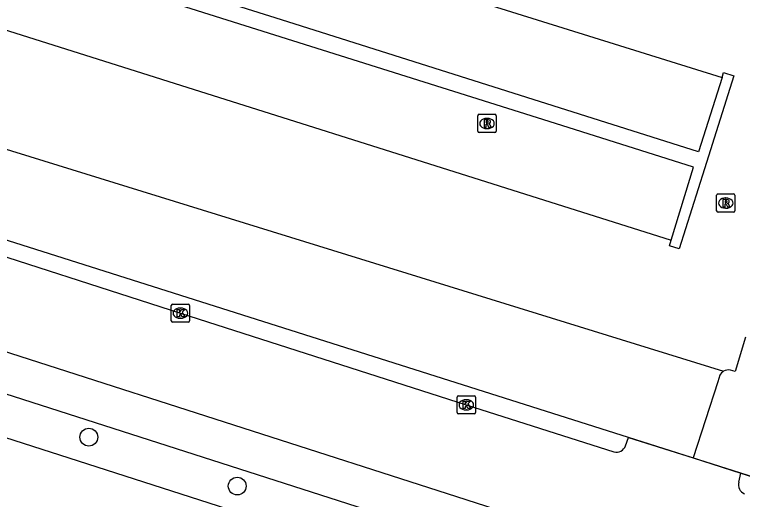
# Model space of a CAD drawing. Extents: x 160676 to 161153, y 383244 to 383713.
# Drawn here: x 160913.52 to 160953.49, y 383386.26 to 383412.86 of the extents above; entities that cross this region are included whole.
import ezdxf

# ---------------------------------------------------------------- set-up
doc = ezdxf.new("R2010")
doc.units = 0
for name, color, linetype in [('IMGEO_Boom', 7, 'Continuous'), ('IMGEO_Hek', 7, 'Continuous'), ('IMGEO_Kolk', 7, 'Continuous'), ('IMGEO_Parkeervlak_open', 7, 'Continuous'), ('IMGEO_Rijbaan_lokaal_open', 7, 'Continuous'), ('IMGEO_Rioolput', 7, 'Continuous'), ('IMGEO_Voetpad_open', 7, 'Continuous')]:
    doc.layers.add(name, color=color, linetype=linetype)

msp = doc.modelspace()

# ---------------------------------------------------------------- linework, layer by layer
at = {"layer": 'IMGEO_Boom'}
for centre in [(160917.593, 383389.674), (160925.742, 383386.991)]:
    msp.add_circle(centre, 0.489, dxfattribs=at)
at = {"layer": 'IMGEO_Hek'}
for points in [[(160947.221, 383389.66), (160907.851, 383402.14)], [(160953.403, 383387.701), (160947.221, 383389.66)], [(160956.878, 383386.599), (160953.403, 383387.701)]]:
    msp.add_lwpolyline(points, dxfattribs=at)
at = {"layer": 'IMGEO_Kolk'}
for p, q in [((160922.12, 383396.053), (160922.12, 383396.905)), ((160922.195, 383396.979), (160923.047, 383396.979)), ((160923.121, 383396.905), (160923.121, 383396.053)), ((160922.608, 383396.759), (160922.633, 383396.759)), ((160922.631, 383396.199), (160922.606, 383396.199)), ((160923.047, 383395.979), (160922.195, 383395.979)), ((160937.822, 383391.022), (160937.822, 383391.874)), ((160937.897, 383391.948), (160938.749, 383391.948)), ((160938.31, 383391.728), (160938.335, 383391.728)), ((160938.823, 383391.874), (160938.823, 383391.022)), ((160938.749, 383390.948), (160937.897, 383390.948)), ((160938.333, 383391.168), (160938.308, 383391.168))]:
    msp.add_line(p, q, dxfattribs=at)
for points in [[(160922.12, 383396.053), (160922.12, 383396.905)], [(160922.195, 383396.979), (160923.047, 383396.979)], [(160923.121, 383396.905), (160923.121, 383396.053)], [(160922.441, 383396.679), (160922.564, 383396.679), (160922.564, 383396.528), (160922.694, 383396.679), (160922.858, 383396.679), (160922.712, 383396.528), (160922.865, 383396.279), (160922.713, 383396.279), (160922.628, 383396.443), (160922.564, 383396.376), (160922.564, 383396.279), (160922.441, 383396.279), (160922.441, 383396.679)], [(160923.047, 383395.979), (160922.195, 383395.979)], [(160937.822, 383391.022), (160937.822, 383391.874)], [(160937.897, 383391.948), (160938.749, 383391.948)], [(160938.143, 383391.648), (160938.266, 383391.648), (160938.266, 383391.497), (160938.396, 383391.648), (160938.56, 383391.648), (160938.414, 383391.497), (160938.567, 383391.248), (160938.415, 383391.248), (160938.33, 383391.412), (160938.266, 383391.345), (160938.266, 383391.248), (160938.143, 383391.248), (160938.143, 383391.648)], [(160938.823, 383391.874), (160938.823, 383391.022)], [(160938.749, 383390.948), (160937.897, 383390.948)]]:
    msp.add_lwpolyline(points, dxfattribs=at)
for centre, start, end in [((160922.197, 383396.903), 91.552, 178.448), ((160922.197, 383396.903), 91.552, 178.448), ((160923.045, 383396.903), 1.552, 88.448), ((160923.045, 383396.903), 1.552, 88.448), ((160922.197, 383396.055), 181.552, 268.448), ((160922.197, 383396.055), 181.552, 268.448), ((160923.045, 383396.055), 271.552, 358.448), ((160923.045, 383396.055), 271.552, 358.448), ((160937.899, 383391.872), 91.552, 178.448), ((160937.899, 383391.872), 91.552, 178.448), ((160938.747, 383391.872), 1.552, 88.448), ((160938.747, 383391.872), 1.552, 88.448), ((160937.899, 383391.024), 181.552, 268.448), ((160937.899, 383391.024), 181.552, 268.448), ((160938.747, 383391.024), 271.552, 358.448), ((160938.747, 383391.024), 271.552, 358.448)]:
    msp.add_arc(centre, 0.0765, start, end, dxfattribs=at)
for centre, major_axis, ratio, start_param, end_param in [((160922.607, 383396.479), (-0.387, 0.002), 0.722429, 4.712389, 7.853982), ((160922.632, 383396.479), (-0.39, 0.002), 0.717154, 1.570796, 4.712389), ((160938.309, 383391.448), (-0.387, 0.002), 0.722429, 4.712389, 7.853982), ((160938.334, 383391.448), (-0.39, 0.002), 0.717154, 1.570796, 4.712389)]:
    msp.add_ellipse(centre, major_axis=major_axis, ratio=ratio, start_param=start_param, end_param=end_param, dxfattribs=at)
at = {"layer": 'IMGEO_Parkeervlak_open'}
for points in [[(160952.366, 383409.411), (160951.075, 383405.339), (160939.106, 383409.121), (160928.166, 383412.579), (160913.65, 383417.145)], [(160949.567, 383400.481), (160950.803, 383404.483), (160943.217, 383406.894), (160913.38, 383416.284)], [(160947.221, 383389.66), (160907.851, 383402.14)], [(160905.032, 383394.612), (160936.244, 383384.606), (160952.13, 383379.495)]]:
    msp.add_lwpolyline(points, dxfattribs=at)
at = {"layer": 'IMGEO_Rijbaan_lokaal_open'}
for points in [[(160914.857, 383421.125), (160952.366, 383409.411)], [(160912.129, 383412.296), (160949.567, 383400.481)], [(160952.366, 383409.411), (160952.452, 383409.683), (160953.022, 383409.495), (160951.411, 383404.407), (160950.007, 383400.003), (160949.472, 383400.175), (160949.567, 383400.481)], [(160887.438, 383407.737), (160890.968, 383406.604), (160893.121, 383405.949), (160909.781, 383400.615), (160922.621, 383396.479), (160938.323, 383391.448), (160946.431, 383388.877)], [(160910.259, 383406.337), (160952.446, 383393.288)], [(160953.275, 383381.428), (160937.803, 383386.409), (160902.588, 383397.698)], [(160953.656, 383395.162), (160953.088, 383393.275), (160952.825, 383393.358)], [(160947.062, 383389.199), (160947.221, 383389.66)], [(160947.221, 383389.66), (160950.774, 383388.534)], [(160950.774, 383388.534), (160953.403, 383387.701)], [(160953.282, 383387.214), (160953.403, 383387.701)]]:
    msp.add_lwpolyline(points, dxfattribs=at)
for centre, radius, start, end in [((160952.724, 383392.842), 0.526, 78.9669, 121.9619), ((160946.581, 383389.363), 0.508, 252.847, 341.2235), ((160953.79, 383387.068), 0.528, 163.9429, 249.5442)]:
    msp.add_arc(centre, radius, start, end, dxfattribs=at)
at = {"layer": 'IMGEO_Rioolput'}
for p, q in [((160938.959, 383406.464), (160938.959, 383407.316)), ((160939.034, 383407.39), (160939.886, 383407.39)), ((160939.96, 383407.316), (160939.96, 383406.464)), ((160939.447, 383407.17), (160939.472, 383407.17)), ((160939.47, 383406.61), (160939.445, 383406.61)), ((160939.886, 383406.39), (160939.034, 383406.39)), ((160952.069, 383402.094), (160952.069, 383402.946)), ((160952.144, 383403.02), (160952.996, 383403.02)), ((160953.07, 383402.946), (160953.07, 383402.094)), ((160952.557, 383402.8), (160952.582, 383402.8)), ((160952.58, 383402.24), (160952.555, 383402.24)), ((160952.996, 383402.02), (160952.144, 383402.02))]:
    msp.add_line(p, q, dxfattribs=at)
for points in [[(160938.959, 383406.464), (160938.959, 383407.316)], [(160939.034, 383407.39), (160939.886, 383407.39)], [(160939.96, 383407.316), (160939.96, 383406.464)], [(160939.548, 383407.088), (160939.296, 383407.09), (160939.296, 383406.69)], [(160939.296, 383406.69), (160939.42, 383406.69), (160939.42, 383406.852), (160939.431, 383406.852)], [(160939.474, 383407.009), (160939.42, 383407.009), (160939.42, 383406.928)], [(160939.42, 383406.928), (160939.472, 383406.928)], [(160939.478, 383406.823), (160939.549, 383406.69), (160939.689, 383406.69), (160939.624, 383406.816)], [(160939.886, 383406.39), (160939.034, 383406.39)], [(160952.069, 383402.094), (160952.069, 383402.946)], [(160952.144, 383403.02), (160952.996, 383403.02)], [(160953.07, 383402.946), (160953.07, 383402.094)], [(160952.658, 383402.718), (160952.406, 383402.72), (160952.406, 383402.32)], [(160952.406, 383402.32), (160952.53, 383402.32), (160952.53, 383402.482), (160952.541, 383402.482)], [(160952.584, 383402.639), (160952.53, 383402.639), (160952.53, 383402.558)], [(160952.53, 383402.558), (160952.582, 383402.558)], [(160952.588, 383402.453), (160952.659, 383402.32), (160952.799, 383402.32), (160952.734, 383402.446)], [(160952.996, 383402.02), (160952.144, 383402.02)]]:
    msp.add_lwpolyline(points, dxfattribs=at)
for centre, radius, start, end in [((160939.036, 383407.314), 0.0765, 91.552, 178.448), ((160939.036, 383407.314), 0.0765, 91.552, 178.448), ((160939.884, 383407.314), 0.0765, 1.552, 88.448), ((160939.884, 383407.314), 0.0765, 1.552, 88.448), ((160939.43, 383406.799), 0.0533, 26.0293, 88.6989), ((160939.456, 383407.117), 0.19, 274.7715, 282.9687), ((160939.48, 383406.913), 0.0964, 77.0061, 93.1865), ((160939.494, 383406.97), 0.0378, 276.6634, 79.6772), ((160939.547, 383406.978), 0.109, 350.3612, 89.416), ((160939.545, 383406.978), 0.112, 277.5842, 350.9817), ((160939.529, 383406.763), 0.108, 29.5134, 73.7905), ((160939.036, 383406.466), 0.0765, 181.552, 268.448), ((160939.036, 383406.466), 0.0765, 181.552, 268.448), ((160939.884, 383406.466), 0.0765, 271.552, 358.448), ((160939.884, 383406.466), 0.0765, 271.552, 358.448), ((160952.146, 383402.944), 0.0765, 91.552, 178.448), ((160952.146, 383402.944), 0.0765, 91.552, 178.448), ((160952.994, 383402.944), 0.0765, 1.552, 88.448), ((160952.994, 383402.944), 0.0765, 1.552, 88.448), ((160952.54, 383402.429), 0.0533, 26.0293, 88.6989), ((160952.566, 383402.747), 0.19, 274.7715, 282.9687), ((160952.59, 383402.543), 0.0964, 77.0061, 93.1865), ((160952.604, 383402.6), 0.0378, 276.6634, 79.6772), ((160952.657, 383402.608), 0.109, 350.3612, 89.416), ((160952.655, 383402.608), 0.112, 277.5842, 350.9817), ((160952.639, 383402.393), 0.108, 29.5134, 73.7905), ((160952.146, 383402.096), 0.0765, 181.552, 268.448), ((160952.146, 383402.096), 0.0765, 181.552, 268.448), ((160952.994, 383402.096), 0.0765, 271.552, 358.448), ((160952.994, 383402.096), 0.0765, 271.552, 358.448)]:
    msp.add_arc(centre, radius, start, end, dxfattribs=at)
for centre, major_axis, ratio, start_param, end_param in [((160939.446, 383406.89), (-0.387, 0.002), 0.722429, 4.712389, 7.853982), ((160939.471, 383406.89), (-0.39, 0.002), 0.717154, 1.570796, 4.712389), ((160952.556, 383402.52), (-0.387, 0.002), 0.722429, 4.712389, 7.853982), ((160952.581, 383402.52), (-0.39, 0.002), 0.717154, 1.570796, 4.712389)]:
    msp.add_ellipse(centre, major_axis=major_axis, ratio=ratio, start_param=start_param, end_param=end_param, dxfattribs=at)
at = {"layer": 'IMGEO_Voetpad_open'}
for points in [[(160952.252, 383393.077), (160952.131, 383392.705), (160950.774, 383388.534)], [(160942.548, 383380.163), (160909.89, 383390.636)], [(160953.403, 383387.701), (160956.878, 383386.599)]]:
    msp.add_lwpolyline(points, dxfattribs=at)
msp.add_arc((160952.716, 383392.845), 0.519, 121.374, 153.4332, dxfattribs=at)

doc.saveas('drawing.dxf')
